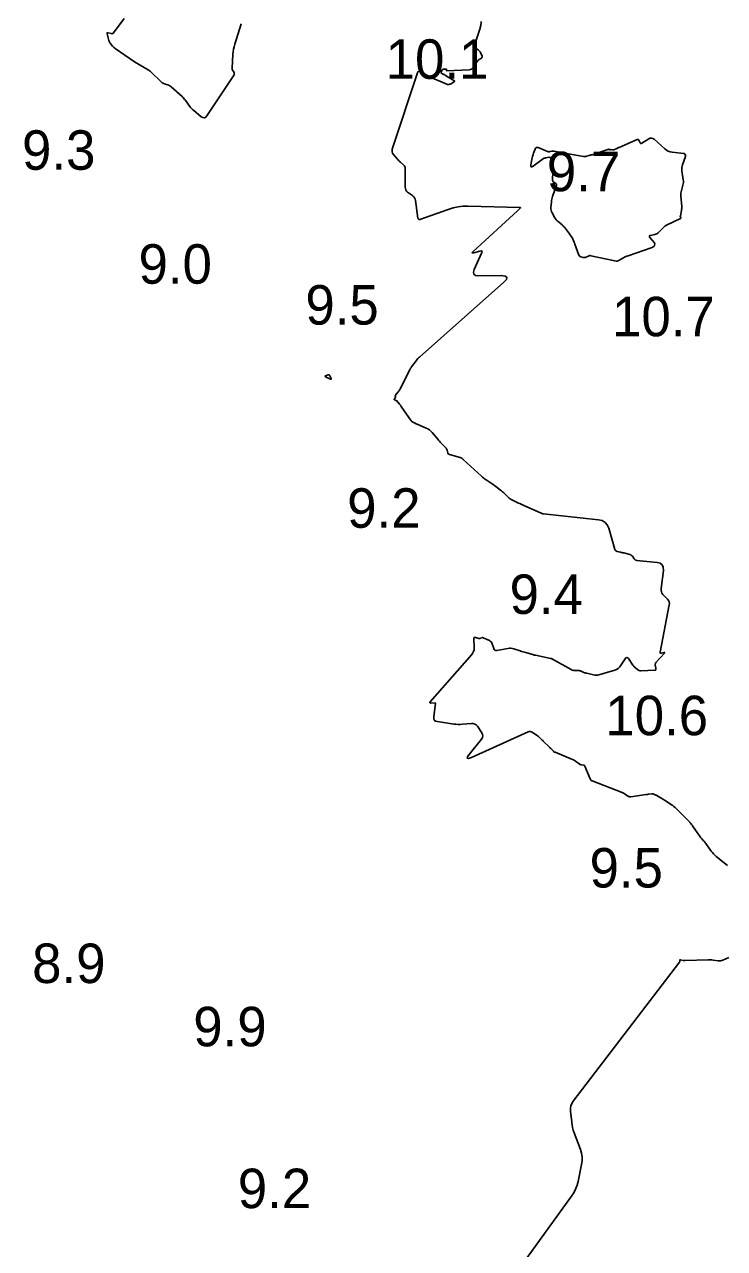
# Model space of a CAD drawing. Extents: x 1023796 to 1112670, y 656573 to 837340.
# Drawn here: x 1101026.4 to 1101115, y 687703.3 to 687858.4 of the extents above; entities that cross this region are included whole.
import ezdxf

# ---------------------------------------------------------------- set-up
doc = ezdxf.new("R2010")
doc.units = 0
doc.layers.add('V-CHAN-CONT-10FT', color=7, linetype='Continuous')
doc.layers.add('V-TOPO-SOUN', color=7, linetype='Continuous')

msp = doc.modelspace()

# ---------------------------------------------------------------- linework, layer by layer
at = {"layer": 'V-CHAN-CONT-10FT'}
for points in [[(1101038.99, 687859.14), (1101037.65, 687857.32), (1101037.59, 687857.26), (1101037.51, 687857.22), (1101037.43, 687857.2), (1101037.34, 687857.22), (1101036.96, 687857.32), (1101036.88, 687857.33), (1101036.83, 687857.31), (1101036.81, 687857.26), (1101036.82, 687857.18), (1101037.04, 687856.36), (1101037.07, 687856.26), (1101037.12, 687856.16), (1101037.17, 687856.06), (1101037.24, 687855.98), (1101037.53, 687855.64), (1101037.61, 687855.56), (1101037.69, 687855.48), (1101037.77, 687855.41), (1101037.86, 687855.34), (1101040.31, 687853.65), (1101040.49, 687853.53), (1101040.66, 687853.42), (1101040.84, 687853.31), (1101041.02, 687853.21), (1101042.04, 687852.63), (1101042.08, 687852.61), (1101042.11, 687852.59), (1101042.14, 687852.57), (1101042.17, 687852.55), (1101042.3, 687852.45), (1101042.33, 687852.43), (1101042.36, 687852.4), (1101042.38, 687852.38), (1101042.41, 687852.35), (1101043.62, 687851.14), (1101043.71, 687851.06), (1101043.81, 687850.99), (1101043.92, 687850.93), (1101044.04, 687850.88), (1101044.52, 687850.72), (1101044.64, 687850.68), (1101044.75, 687850.62), (1101044.85, 687850.55), (1101044.95, 687850.47), (1101046.32, 687849.24), (1101046.37, 687849.2), (1101046.41, 687849.16), (1101046.45, 687849.11), (1101046.49, 687849.07), (1101046.65, 687848.9), (1101046.69, 687848.86), (1101046.73, 687848.82), (1101046.77, 687848.77), (1101046.8, 687848.72), (1101047.31, 687848), (1101047.41, 687847.86), (1101047.52, 687847.74), (1101047.63, 687847.62), (1101047.76, 687847.51), (1101048.76, 687846.7), (1101048.97, 687846.58), (1101049.15, 687846.56), (1101049.33, 687846.63), (1101049.48, 687846.81), (1101052.9, 687852.01), (1101052.94, 687852.08), (1101052.95, 687852.15), (1101052.94, 687852.21), (1101052.91, 687852.28), (1101052.74, 687852.54), (1101052.7, 687852.61), (1101052.68, 687852.68), (1101052.66, 687852.75), (1101052.66, 687852.83), (1101052.76, 687854.61), (1101052.79, 687854.93), (1101052.84, 687855.25), (1101052.9, 687855.56), (1101052.99, 687855.87), (1101053.81, 687858.46)], [(1101084.22, 687858.77), (1101084.14, 687858.26), (1101084.12, 687858.14), (1101084.09, 687858.02), (1101084.06, 687857.89), (1101084.02, 687857.77), (1101083.34, 687855.78), (1101083.32, 687855.68), (1101083.33, 687855.59), (1101083.38, 687855.5), (1101083.45, 687855.43), (1101083.84, 687855.16), (1101083.92, 687855.09), (1101084, 687855.01), (1101084.06, 687854.93), (1101084.11, 687854.83), (1101084.31, 687854.38), (1101084.33, 687854.3), (1101084.32, 687854.24), (1101084.29, 687854.18), (1101084.23, 687854.13), (1101083.94, 687853.94), (1101083.87, 687853.89), (1101083.81, 687853.84), (1101083.75, 687853.77), (1101083.7, 687853.7), (1101083.22, 687852.96), (1101083.11, 687852.83), (1101082.98, 687852.73), (1101082.84, 687852.67), (1101082.67, 687852.65), (1101079.86, 687852.51), (1101079.83, 687852.51), (1101079.82, 687852.52), (1101079.81, 687852.54), (1101079.81, 687852.56), (1101079.84, 687852.68), (1101079.84, 687852.7), (1101079.83, 687852.72), (1101079.81, 687852.73), (1101079.79, 687852.73), (1101079.42, 687852.71), (1101079.36, 687852.7), (1101079.31, 687852.68), (1101079.27, 687852.64), (1101079.24, 687852.58), (1101079.14, 687852.33), (1101079.13, 687852.28), (1101079.14, 687852.23), (1101079.16, 687852.19), (1101079.21, 687852.16), (1101079.46, 687852.06), (1101079.52, 687852.03), (1101079.58, 687852), (1101079.63, 687851.97), (1101079.69, 687851.94), (1101080.75, 687851.29), (1101080.81, 687851.24), (1101080.82, 687851.2), (1101080.81, 687851.15), (1101080.75, 687851.11), (1101080.4, 687850.88), (1101080.37, 687850.86), (1101080.33, 687850.84), (1101080.29, 687850.82), (1101080.25, 687850.81), (1101080.09, 687850.77), (1101080.05, 687850.76), (1101080.02, 687850.76), (1101079.98, 687850.76), (1101079.94, 687850.78), (1101078.75, 687851.28), (1101078.54, 687851.37), (1101078.33, 687851.46), (1101078.12, 687851.56), (1101077.92, 687851.66), (1101076.33, 687852.45), (1101076.31, 687852.45), (1101076.3, 687852.45), (1101076.29, 687852.45), (1101076.28, 687852.44), (1101076.23, 687852.42), (1101076.22, 687852.41), (1101076.21, 687852.4), (1101076.21, 687852.39), (1101076.2, 687852.38), (1101072.95, 687842.57), (1101072.91, 687842.4), (1101072.92, 687842.24), (1101072.97, 687842.09), (1101073.07, 687841.95), (1101073.59, 687841.33), (1101073.69, 687841.23), (1101073.78, 687841.13), (1101073.88, 687841.03), (1101073.98, 687840.94), (1101074.39, 687840.58), (1101074.48, 687840.48), (1101074.54, 687840.37), (1101074.58, 687840.25), (1101074.59, 687840.12), (1101074.58, 687837.78), (1101074.6, 687837.6), (1101074.66, 687837.43), (1101074.75, 687837.29), (1101074.89, 687837.16), (1101075.51, 687836.7), (1101075.64, 687836.58), (1101075.75, 687836.44), (1101075.83, 687836.27), (1101075.87, 687836.09), (1101076.19, 687833.86), (1101076.2, 687833.83), (1101076.21, 687833.81), (1101076.22, 687833.79), (1101076.24, 687833.76), (1101076.33, 687833.68), (1101076.35, 687833.67), (1101076.38, 687833.66), (1101076.4, 687833.66), (1101076.43, 687833.66), (1101080.03, 687834.96), (1101080.64, 687835.15), (1101081.27, 687835.28), (1101081.9, 687835.35), (1101082.54, 687835.37), (1101089.12, 687835.21), (1101089.17, 687835.2), (1101089.2, 687835.18), (1101089.19, 687835.15), (1101089.16, 687835.11), (1101088.98, 687834.94), (1101088.93, 687834.89), (1101088.89, 687834.85), (1101088.84, 687834.81), (1101088.8, 687834.76), (1101083.19, 687829.63), (1101083.08, 687829.52), (1101083.06, 687829.46), (1101083.13, 687829.44), (1101083.27, 687829.47), (1101084.04, 687829.69), (1101084.2, 687829.71), (1101084.29, 687829.68), (1101084.31, 687829.58), (1101084.26, 687829.43), (1101083.33, 687827.35), (1101083.22, 687827), (1101083.28, 687826.74), (1101083.49, 687826.59), (1101083.85, 687826.55), (1101086.74, 687826.57), (1101087.23, 687826.52), (1101087.45, 687826.36), (1101087.39, 687826.1), (1101087.06, 687825.74), (1101076.39, 687816.25), (1101076.27, 687816.14), (1101076.15, 687816.02), (1101076.05, 687815.89), (1101075.95, 687815.76), (1101075.4, 687815.02), (1101075.38, 687814.99), (1101075.36, 687814.96), (1101075.34, 687814.93), (1101075.32, 687814.91), (1101075.23, 687814.79), (1101075.21, 687814.76), (1101075.19, 687814.74), (1101075.18, 687814.71), (1101075.16, 687814.67), (1101073.93, 687812.18), (1101073.88, 687812.09), (1101073.83, 687812), (1101073.77, 687811.92), (1101073.71, 687811.84), (1101073.35, 687811.42), (1101073.34, 687811.4), (1101073.33, 687811.38), (1101073.33, 687811.36), (1101073.33, 687811.34), (1101073.36, 687811.25), (1101073.37, 687811.23), (1101073.37, 687811.21), (1101073.36, 687811.19), (1101073.35, 687811.16), (1101073.2, 687810.9), (1101073.2, 687810.88), (1101073.2, 687810.86), (1101073.21, 687810.84), (1101073.23, 687810.83), (1101073.42, 687810.77), (1101073.46, 687810.76), (1101073.47, 687810.75), (1101073.48, 687810.75), (1101073.49, 687810.74), (1101073.5, 687810.74), (1101073.85, 687810.31), (1101073.91, 687810.23), (1101073.97, 687810.16), (1101074.03, 687810.08), (1101074.08, 687810), (1101075.33, 687808.2), (1101075.37, 687808.14), (1101075.43, 687808.09), (1101075.49, 687808.04), (1101075.55, 687808), (1101075.83, 687807.87), (1101075.9, 687807.84), (1101075.97, 687807.81), (1101076.04, 687807.77), (1101076.11, 687807.74), (1101077.25, 687807.26), (1101077.46, 687807.16), (1101077.65, 687807.04), (1101077.82, 687806.89), (1101077.98, 687806.72), (1101078.71, 687805.85), (1101078.81, 687805.72), (1101078.92, 687805.6), (1101079.03, 687805.48), (1101079.15, 687805.36), (1101079.71, 687804.77), (1101079.77, 687804.7), (1101079.82, 687804.63), (1101079.85, 687804.55), (1101079.88, 687804.47), (1101079.96, 687804.13), (1101079.99, 687804.05), (1101080.04, 687803.99), (1101080.1, 687803.95), (1101080.18, 687803.92), (1101081.56, 687803.52), (1101081.59, 687803.52), (1101081.62, 687803.51), (1101081.64, 687803.49), (1101081.67, 687803.48), (1101081.79, 687803.42), (1101081.8, 687803.41), (1101081.81, 687803.4), (1101081.83, 687803.39), (1101081.84, 687803.38), (1101081.88, 687803.34), (1101081.89, 687803.33), (1101081.91, 687803.32), (1101081.92, 687803.31), (1101081.93, 687803.3), (1101084.25, 687801.16), (1101084.38, 687801.03), (1101084.53, 687800.91), (1101084.67, 687800.8), (1101084.83, 687800.7), (1101085.45, 687800.28), (1101085.6, 687800.18), (1101085.75, 687800.07), (1101085.9, 687799.97), (1101086.04, 687799.86), (1101086.65, 687799.41), (1101086.79, 687799.31), (1101086.91, 687799.2), (1101087.04, 687799.09), (1101087.16, 687798.98), (1101087.63, 687798.5), (1101087.75, 687798.39), (1101087.88, 687798.28), (1101088.02, 687798.2), (1101088.16, 687798.12), (1101088.91, 687797.77), (1101089.08, 687797.69), (1101089.25, 687797.61), (1101089.43, 687797.53), (1101089.61, 687797.45), (1101091.73, 687796.53), (1101091.76, 687796.52), (1101091.78, 687796.5), (1101091.81, 687796.49), (1101091.84, 687796.48), (1101091.98, 687796.41), (1101091.98, 687796.4), (1101091.99, 687796.4), (1101092, 687796.4), (1101092.01, 687796.39), (1101092.05, 687796.39), (1101092.06, 687796.38), (1101092.06, 687796.38), (1101092.07, 687796.38), (1101092.08, 687796.38), (1101099.07, 687795.64), (1101099.52, 687795.54), (1101099.89, 687795.32), (1101100.16, 687795), (1101100.35, 687794.58), (1101101.15, 687791.89), (1101101.19, 687791.8), (1101101.25, 687791.73), (1101101.33, 687791.67), (1101101.42, 687791.64), (1101101.84, 687791.54), (1101101.94, 687791.51), (1101102.05, 687791.49), (1101102.15, 687791.46), (1101102.25, 687791.44), (1101103.05, 687791.23), (1101103.14, 687791.2), (1101103.22, 687791.15), (1101103.29, 687791.09), (1101103.36, 687791.02), (1101103.59, 687790.68), (1101103.65, 687790.61), (1101103.73, 687790.55), (1101103.81, 687790.52), (1101103.91, 687790.5), (1101106.49, 687790.23), (1101106.88, 687790.14), (1101107.14, 687789.94), (1101107.27, 687789.64), (1101107.28, 687789.23), (1101106.99, 687786.93), (1101106.98, 687786.73), (1101107.02, 687786.54), (1101107.1, 687786.36), (1101107.23, 687786.2), (1101107.81, 687785.58), (1101107.94, 687785.42), (1101108.01, 687785.25), (1101108.04, 687785.06), (1101108.03, 687784.86), (1101106.88, 687778.86), (1101106.87, 687778.79), (1101106.9, 687778.74), (1101106.94, 687778.73), (1101107.01, 687778.74), (1101107.35, 687778.84), (1101107.42, 687778.85), (1101107.45, 687778.85), (1101107.44, 687778.81), (1101107.4, 687778.76), (1101106.33, 687777.57), (1101106.31, 687777.54), (1101106.29, 687777.51), (1101106.28, 687777.47), (1101106.27, 687777.44), (1101106.26, 687777.28), (1101106.26, 687777.24), (1101106.26, 687777.2), (1101106.26, 687777.16), (1101106.27, 687777.13), (1101106.33, 687776.77), (1101106.33, 687776.7), (1101106.31, 687776.65), (1101106.27, 687776.62), (1101106.2, 687776.61), (1101104.43, 687776.51), (1101104.33, 687776.52), (1101104.23, 687776.54), (1101104.13, 687776.58), (1101104.05, 687776.64), (1101103.71, 687776.92), (1101103.63, 687776.99), (1101103.55, 687777.06), (1101103.48, 687777.15), (1101103.42, 687777.24), (1101102.87, 687778.06), (1101102.76, 687778.18), (1101102.65, 687778.22), (1101102.54, 687778.18), (1101102.43, 687778.05), (1101101.85, 687777.16), (1101101.71, 687776.97), (1101101.54, 687776.81), (1101101.34, 687776.69), (1101101.12, 687776.6), (1101099.12, 687776), (1101098.95, 687775.96), (1101098.77, 687775.95), (1101098.6, 687775.96), (1101098.43, 687775.99), (1101097.57, 687776.2), (1101097.48, 687776.22), (1101097.39, 687776.25), (1101097.3, 687776.28), (1101097.21, 687776.32), (1101096.87, 687776.47), (1101096.78, 687776.5), (1101096.69, 687776.52), (1101096.6, 687776.54), (1101096.5, 687776.55), (1101096.03, 687776.56), (1101095.92, 687776.56), (1101095.81, 687776.59), (1101095.71, 687776.62), (1101095.61, 687776.67), (1101093.25, 687778.01), (1101093.24, 687778.02), (1101093.22, 687778.03), (1101093.21, 687778.03), (1101093.19, 687778.04), (1101093.12, 687778.05), (1101093.11, 687778.06), (1101093.1, 687778.06), (1101093.09, 687778.06), (1101093.08, 687778.06), (1101093.04, 687778.06), (1101093.03, 687778.06), (1101093.02, 687778.06), (1101093.01, 687778.06), (1101093, 687778.06), (1101091.29, 687778.44), (1101091.11, 687778.48), (1101090.93, 687778.52), (1101090.75, 687778.57), (1101090.57, 687778.62), (1101089.86, 687778.82), (1101089.68, 687778.87), (1101089.51, 687778.93), (1101089.33, 687778.98), (1101089.15, 687779.04), (1101088.36, 687779.3), (1101088.17, 687779.36), (1101087.98, 687779.38), (1101087.78, 687779.38), (1101087.58, 687779.36), (1101086.18, 687779.09), (1101086.05, 687779.09), (1101085.94, 687779.12), (1101085.85, 687779.21), (1101085.79, 687779.33), (1101085.61, 687779.92), (1101085.55, 687780.05), (1101085.47, 687780.17), (1101085.36, 687780.26), (1101085.24, 687780.34), (1101084.47, 687780.7), (1101084.42, 687780.72), (1101084.38, 687780.72), (1101084.33, 687780.72), (1101084.29, 687780.71), (1101084.1, 687780.64), (1101084.06, 687780.63), (1101084.01, 687780.62), (1101083.96, 687780.62), (1101083.92, 687780.63), (1101083.47, 687780.75), (1101083.39, 687780.76), (1101083.33, 687780.74), (1101083.3, 687780.69), (1101083.29, 687780.62), (1101083.31, 687779.41), (1101083.3, 687779.19), (1101083.24, 687778.98), (1101083.15, 687778.78), (1101083.01, 687778.6), (1101077.75, 687772.58), (1101077.71, 687772.51), (1101077.71, 687772.47), (1101077.74, 687772.45), (1101077.82, 687772.44), (1101078.36, 687772.45), (1101078.37, 687772.45), (1101078.38, 687772.45), (1101078.39, 687772.44), (1101078.39, 687772.44), (1101078.42, 687772.41), (1101078.42, 687772.4), (1101078.43, 687772.39), (1101078.43, 687772.38), (1101078.43, 687772.37), (1101078.19, 687770.72), (1101078.19, 687770.47), (1101078.27, 687770.28), (1101078.43, 687770.15), (1101078.67, 687770.08), (1101080.74, 687769.77), (1101081.01, 687769.74), (1101081.28, 687769.73), (1101081.56, 687769.73), (1101081.83, 687769.75), (1101082.98, 687769.85), (1101083.21, 687769.84), (1101083.41, 687769.78), (1101083.59, 687769.66), (1101083.74, 687769.49), (1101084.29, 687768.67), (1101084.39, 687768.47), (1101084.42, 687768.27), (1101084.37, 687768.07), (1101084.26, 687767.88), (1101082.68, 687765.92), (1101082.46, 687765.61), (1101082.43, 687765.44), (1101082.6, 687765.42), (1101082.96, 687765.55), (1101090.14, 687768.77), (1101090.27, 687768.81), (1101090.4, 687768.82), (1101090.52, 687768.79), (1101090.65, 687768.73), (1101091.22, 687768.37), (1101091.3, 687768.32), (1101091.37, 687768.26), (1101091.45, 687768.2), (1101091.52, 687768.14), (1101091.79, 687767.88), (1101091.86, 687767.82), (1101091.93, 687767.75), (1101092, 687767.69), (1101092.06, 687767.62), (1101092.84, 687766.86), (1101092.9, 687766.8), (1101092.96, 687766.74), (1101093.02, 687766.68), (1101093.07, 687766.62), (1101093.3, 687766.38), (1101093.36, 687766.32), (1101093.42, 687766.27), (1101093.49, 687766.23), (1101093.57, 687766.2), (1101095.77, 687765.29), (1101095.88, 687765.24), (1101095.98, 687765.19), (1101096.08, 687765.13), (1101096.17, 687765.06), (1101096.61, 687764.73), (1101096.67, 687764.69), (1101096.73, 687764.66), (1101096.79, 687764.64), (1101096.86, 687764.62), (1101097.15, 687764.58), (1101097.21, 687764.56), (1101097.27, 687764.53), (1101097.31, 687764.48), (1101097.34, 687764.42), (1101098.02, 687762.85), (1101098.02, 687762.84), (1101098.03, 687762.82), (1101098.03, 687762.81), (1101098.03, 687762.8), (1101098.05, 687762.76), (1101098.05, 687762.75), (1101098.05, 687762.74), (1101098.06, 687762.73), (1101098.07, 687762.72), (1101098.23, 687762.59), (1101098.23, 687762.58), (1101098.24, 687762.58), (1101098.24, 687762.58), (1101098.24, 687762.58), (1101098.26, 687762.58), (1101098.27, 687762.57), (1101098.27, 687762.57), (1101102.05, 687761.09), (1101102.14, 687761.05), (1101102.24, 687761.01), (1101102.33, 687760.96), (1101102.42, 687760.9), (1101102.77, 687760.66), (1101102.86, 687760.61), (1101102.95, 687760.58), (1101103.05, 687760.57), (1101103.15, 687760.57), (1101105.12, 687760.85), (1101105.2, 687760.86), (1101105.29, 687760.87), (1101105.37, 687760.88), (1101105.45, 687760.89), (1101105.83, 687760.93), (1101105.9, 687760.94), (1101105.96, 687760.93), (1101106.03, 687760.92), (1101106.09, 687760.89), (1101106.34, 687760.78), (1101106.4, 687760.75), (1101106.46, 687760.72), (1101106.52, 687760.69), (1101106.58, 687760.66), (1101107.1, 687760.35), (1101107.21, 687760.28), (1101107.31, 687760.22), (1101107.42, 687760.15), (1101107.52, 687760.08), (1101108.3, 687759.56), (1101108.46, 687759.44), (1101108.61, 687759.32), (1101108.76, 687759.19), (1101108.9, 687759.06), (1101110.61, 687757.34), (1101110.64, 687757.3), (1101110.68, 687757.27), (1101110.71, 687757.23), (1101110.74, 687757.19), (1101110.86, 687757.04), (1101110.89, 687757), (1101110.92, 687756.96), (1101110.95, 687756.92), (1101110.98, 687756.88), (1101111.92, 687755.51), (1101111.98, 687755.43), (1101112.03, 687755.36), (1101112.09, 687755.29), (1101112.15, 687755.22), (1101112.41, 687754.95), (1101112.47, 687754.88), (1101112.53, 687754.81), (1101112.59, 687754.73), (1101112.64, 687754.66), (1101113.34, 687753.68), (1101113.48, 687753.5), (1101113.63, 687753.33), (1101113.79, 687753.17), (1101113.97, 687753.01), (1101115.39, 687751.85)], [(1101115.57, 687740.21), (1101114.82, 687739.87), (1101114.68, 687739.81), (1101114.53, 687739.78), (1101114.37, 687739.77), (1101114.22, 687739.78), (1101113.59, 687739.87), (1101113.43, 687739.89), (1101113.28, 687739.9), (1101113.12, 687739.91), (1101112.96, 687739.9), (1101110.05, 687739.81), (1101109.98, 687739.81), (1101109.91, 687739.82), (1101109.84, 687739.83), (1101109.77, 687739.84), (1101109.42, 687739.93), (1101109.39, 687739.93), (1101109.37, 687739.92), (1101109.36, 687739.9), (1101109.36, 687739.87), (1101109.36, 687739.74), (1101109.36, 687739.71), (1101109.35, 687739.68), (1101109.34, 687739.65), (1101109.32, 687739.62), (1101095.87, 687722), (1101095.69, 687721.71), (1101095.57, 687721.41), (1101095.52, 687721.09), (1101095.52, 687720.75), (1101095.67, 687719.35), (1101095.71, 687719.01), (1101095.78, 687718.67), (1101095.87, 687718.33), (1101095.98, 687718), (1101096.77, 687715.88), (1101096.91, 687715.42), (1101096.98, 687714.95), (1101096.98, 687714.47), (1101096.92, 687713.99), (1101096.47, 687711.85), (1101096.34, 687711.35), (1101096.16, 687710.86), (1101095.92, 687710.4), (1101095.64, 687709.96), (1101086.64, 687697.54)]]:
    msp.add_lwpolyline(points, dxfattribs=at)
for points in [[(1101110.1, 687841.73), (1101110.1, 687841.69), (1101110.09, 687841.65), (1101109.71, 687840.61), (1101109.65, 687840.42), (1101109.62, 687840.23), (1101109.61, 687840.04), (1101109.63, 687839.84), (1101109.8, 687838.72), (1101109.81, 687838.55), (1101109.81, 687838.38), (1101109.79, 687838.21), (1101109.75, 687838.04), (1101109.56, 687837.37), (1101109.53, 687837.2), (1101109.5, 687837.03), (1101109.49, 687836.85), (1101109.5, 687836.68), (1101109.6, 687835.33), (1101109.61, 687835.2), (1101109.61, 687835.07), (1101109.59, 687834.95), (1101109.57, 687834.82), (1101109.43, 687834.14), (1101109.42, 687834.11), (1101109.42, 687834.08), (1101109.43, 687834.05), (1101109.44, 687834.02), (1101109.48, 687833.9), (1101109.49, 687833.88), (1101109.48, 687833.85), (1101109.47, 687833.83), (1101109.45, 687833.82), (1101107.76, 687833), (1101107.61, 687832.92), (1101107.47, 687832.82), (1101107.33, 687832.72), (1101107.21, 687832.6), (1101106.67, 687832.04), (1101106.57, 687831.95), (1101106.46, 687831.88), (1101106.34, 687831.82), (1101106.21, 687831.78), (1101105.66, 687831.67), (1101105.56, 687831.64), (1101105.51, 687831.58), (1101105.51, 687831.5), (1101105.57, 687831.41), (1101106.15, 687830.73), (1101106.17, 687830.69), (1101106.19, 687830.66), (1101106.2, 687830.62), (1101106.19, 687830.58), (1101106.17, 687830.41), (1101106.16, 687830.37), (1101106.15, 687830.34), (1101106.12, 687830.31), (1101106.09, 687830.28), (1101105.91, 687830.17), (1101105.87, 687830.14), (1101105.82, 687830.12), (1101105.78, 687830.1), (1101105.73, 687830.08), (1101102.8, 687829.09), (1101102.65, 687829.04), (1101102.51, 687828.98), (1101102.37, 687828.91), (1101102.23, 687828.83), (1101101.7, 687828.52), (1101101.56, 687828.46), (1101101.42, 687828.42), (1101101.28, 687828.42), (1101101.13, 687828.43), (1101098.11, 687829.09), (1101098.03, 687829.1), (1101097.94, 687829.1), (1101097.86, 687829.08), (1101097.78, 687829.05), (1101097.45, 687828.91), (1101097.37, 687828.88), (1101097.29, 687828.87), (1101097.21, 687828.87), (1101097.13, 687828.88), (1101096.81, 687828.97), (1101096.73, 687829), (1101096.67, 687829.05), (1101096.62, 687829.1), (1101096.58, 687829.18), (1101096.08, 687830.55), (1101096.05, 687830.62), (1101096.03, 687830.69), (1101096, 687830.76), (1101095.97, 687830.83), (1101095.86, 687831.11), (1101095.83, 687831.18), (1101095.8, 687831.24), (1101095.76, 687831.31), (1101095.72, 687831.37), (1101095.55, 687831.61), (1101095.5, 687831.67), (1101095.46, 687831.73), (1101095.42, 687831.79), (1101095.37, 687831.85), (1101094.9, 687832.52), (1101094.8, 687832.65), (1101094.69, 687832.77), (1101094.58, 687832.88), (1101094.45, 687832.99), (1101093.94, 687833.41), (1101093.81, 687833.51), (1101093.7, 687833.63), (1101093.61, 687833.76), (1101093.52, 687833.9), (1101093.18, 687834.54), (1101093.11, 687834.69), (1101093.06, 687834.85), (1101093.04, 687835.02), (1101093.04, 687835.19), (1101093.09, 687835.9), (1101093.11, 687836.08), (1101093.14, 687836.25), (1101093.19, 687836.42), (1101093.24, 687836.59), (1101093.75, 687838.03), (1101093.77, 687838.1), (1101093.76, 687838.16), (1101093.72, 687838.21), (1101093.67, 687838.25), (1101093.39, 687838.41), (1101093.33, 687838.45), (1101093.29, 687838.51), (1101093.26, 687838.57), (1101093.25, 687838.65), (1101093.32, 687840.76), (1101093.32, 687840.85), (1101093.3, 687840.94), (1101093.27, 687841.02), (1101093.23, 687841.11), (1101093.02, 687841.43), (1101092.97, 687841.5), (1101092.91, 687841.54), (1101092.84, 687841.56), (1101092.76, 687841.56), (1101092.42, 687841.51), (1101092.34, 687841.5), (1101092.26, 687841.47), (1101092.19, 687841.44), (1101092.11, 687841.39), (1101090.77, 687840.42), (1101090.63, 687840.34), (1101090.54, 687840.34), (1101090.5, 687840.42), (1101090.51, 687840.59), (1101090.68, 687841.51), (1101090.71, 687841.65), (1101090.74, 687841.79), (1101090.78, 687841.93), (1101090.83, 687842.07), (1101091.03, 687842.61), (1101091.1, 687842.72), (1101091.18, 687842.79), (1101091.28, 687842.81), (1101091.41, 687842.78), (1101092.59, 687842.3), (1101092.66, 687842.28), (1101092.73, 687842.27), (1101092.8, 687842.27), (1101092.88, 687842.28), (1101093.17, 687842.33), (1101093.24, 687842.35), (1101093.31, 687842.35), (1101093.39, 687842.35), (1101093.46, 687842.33), (1101094.76, 687842.07), (1101095, 687842.02), (1101095.24, 687841.98), (1101095.48, 687841.94), (1101095.72, 687841.9), (1101097.18, 687841.67), (1101097.27, 687841.66), (1101097.36, 687841.66), (1101097.45, 687841.67), (1101097.54, 687841.69), (1101097.89, 687841.78), (1101097.98, 687841.81), (1101098.06, 687841.83), (1101098.15, 687841.86), (1101098.24, 687841.89), (1101100.38, 687842.57), (1101100.39, 687842.57), (1101100.41, 687842.57), (1101100.42, 687842.57), (1101100.43, 687842.55), (1101100.49, 687842.5), (1101100.5, 687842.49), (1101100.5, 687842.49), (1101100.51, 687842.49), (1101100.52, 687842.49), (1101100.56, 687842.52), (1101100.57, 687842.52), (1101100.58, 687842.53), (1101100.6, 687842.53), (1101100.61, 687842.53), (1101100.85, 687842.49), (1101100.89, 687842.49), (1101100.94, 687842.49), (1101100.98, 687842.5), (1101101.02, 687842.52), (1101101.37, 687842.68), (1101101.45, 687842.71), (1101101.52, 687842.75), (1101101.59, 687842.78), (1101101.66, 687842.81), (1101103.97, 687843.8), (1101104.04, 687843.82), (1101104.1, 687843.81), (1101104.15, 687843.77), (1101104.19, 687843.71), (1101104.33, 687843.4), (1101104.37, 687843.34), (1101104.42, 687843.3), (1101104.47, 687843.3), (1101104.54, 687843.33), (1101105.45, 687843.9), (1101105.62, 687843.98), (1101105.79, 687844), (1101105.95, 687843.95), (1101106.11, 687843.85), (1101107.47, 687842.62), (1101107.67, 687842.46), (1101107.9, 687842.34), (1101108.14, 687842.25), (1101108.39, 687842.21), (1101109.89, 687842.05), (1101109.93, 687842.04), (1101109.97, 687842.03), (1101109.99, 687842), (1101110.01, 687841.96), (1101110.08, 687841.81), (1101110.1, 687841.77)], [(1101064.42, 687813.82), (1101064.43, 687813.85), (1101064.48, 687813.87), (1101064.83, 687814), (1101064.85, 687814), (1101064.87, 687814), (1101064.89, 687814), (1101064.91, 687813.99), (1101064.99, 687813.95), (1101065, 687813.94), (1101065.02, 687813.93), (1101065.03, 687813.91), (1101065.04, 687813.9), (1101065.19, 687813.53), (1101065.21, 687813.47), (1101065.2, 687813.44), (1101065.17, 687813.44), (1101065.12, 687813.46), (1101064.48, 687813.76), (1101064.43, 687813.79)]]:
    msp.add_lwpolyline(points, close=True, dxfattribs=at)

# ---------------------------------------------------------------- texts
at = {"layer": 'V-TOPO-SOUN'}
for s, p in [('10.1 ', (1101072.11, 687851.5)), ('9.3', (1101026.05, 687839.98)), ('9.7', (1101092.52, 687837.26)), ('9.0', (1101040.81, 687825.55)), ('9.5', (1101061.94, 687820.37)), ('10.7 ', (1101100.78, 687818.89)), ('9.2', (1101067.23, 687794.64)), ('9.4', (1101087.8, 687783.72)), ('10.6 ', (1101099.93, 687768.36)), ('9.5', (1101097.93, 687749.07)), ('8.9', (1101027.33, 687736.97)), ('9.9', (1101047.74, 687728.96)), ('9.2', (1101053.38, 687708.46))]:
    msp.add_text(s, height=5, dxfattribs=at).set_placement(p)

doc.saveas('drawing.dxf')
